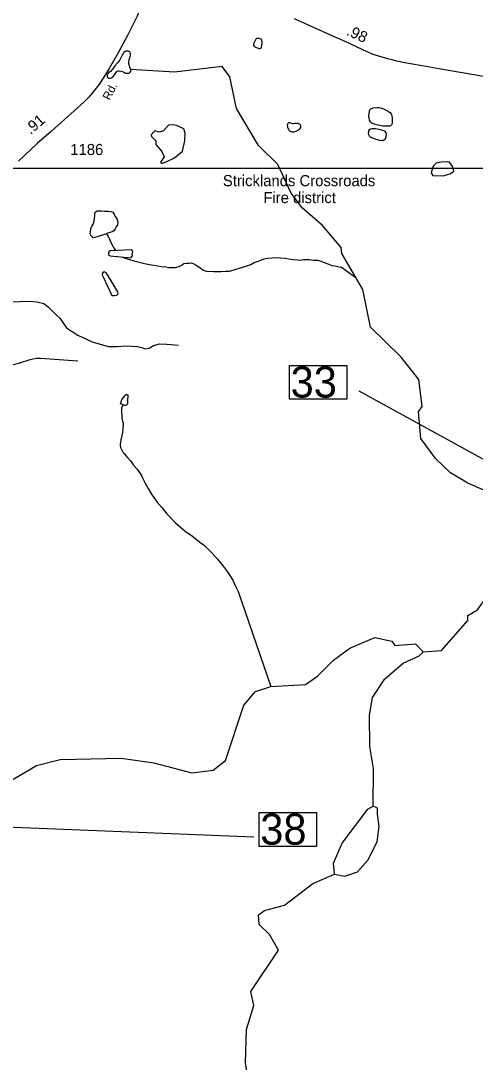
# Model space of a CAD drawing. Extents: x 2082433 to 2279600, y 546599 to 755198.
# Drawn here: x 2190966 to 2196086, y 575906 to 587641 of the extents above; entities that cross this region are included whole.
import ezdxf

# ---------------------------------------------------------------- set-up
doc = ezdxf.new("R2010")
doc.units = 0
for name, color, linetype in [('Exist Boundary Political Fire Districts Label', 7, 'Continuous'), ('Exist Hydrographic Creek Single Shore', 7, 'Continuous'), ('Exist Hydrographic Pond Under 1500 Sq Ft', 7, 'Continuous'), ('Exist Road Non-System Type 51', 7, 'Continuous'), ('Exist Road Primary US Structure Standard Bridge Number Label', 7, 'Continuous'), ('Exist Road Secondary Mileage Hundredths English Label', 7, 'Continuous'), ('Exist Road Secondary Structure Standard Bridge Number Label', 7, 'Continuous'), ('Exist Road Secondary Type 51 Attributed', 7, 'Continuous'), ('Exist Road Secondary Type 51 Label', 7, 'Continuous'), ('Exist Road Secondary Type 51 Number Label', 7, 'Continuous'), ('Map Preparation Inset Cut Line', 7, 'Continuous')]:
    doc.layers.add(name, color=color, linetype=linetype)

msp = doc.modelspace()

# ---------------------------------------------------------------- linework, layer by layer
at = {"layer": 'Exist Hydrographic Creek Single Shore'}
for p in [(2195182, 580601), (2195499, 580529)]:
    msp.add_line(p, (2195415, 580619), dxfattribs=at)
for points in [[(2196478, 582225), (2196002, 582431), (2195810, 582547), (2195642, 582704), (2195474, 582934), (2195447, 583236), (2195488, 583294), (2195453, 583600), (2195251, 583850), (2194907, 584188), (2194821, 584613), (2194585, 585018), (2194575, 585087), (2194366, 585334), (2194140, 585532), (2194013, 585699), (2193861, 586023), (2193644, 586238), (2193398, 586653), (2193322, 587012), (2193237, 587125), (2192697, 587064), (2192206, 587092)], [(2191931, 585241), (2191951, 585212), (2191961, 585187), (2191971, 585170), (2191990, 585130), (2192018, 585076), (2192032, 585052)], [(2192105, 584981), (2192140, 584967), (2192192, 584951), (2192241, 584938), (2192300, 584922), (2192359, 584908), (2192415, 584895), (2192463, 584887), (2192511, 584882), (2192553, 584872), (2192599, 584870), (2192633, 584860), (2192665, 584862), (2192691, 584861), (2192709, 584863), (2192725, 584865), (2192750, 584873), (2192763, 584881), (2192783, 584893), (2192802, 584905), (2192835, 584910), (2192865, 584912), (2192888, 584914), (2192910, 584908), (2192943, 584887), (2192995, 584853), (2193023, 584831), (2193059, 584821), (2193141, 584816), (2193221, 584816), (2193275, 584819), (2193319, 584821), (2193383, 584838), (2193417, 584850), (2193489, 584874), (2193558, 584897), (2193596, 584917), (2193640, 584933), (2193682, 584947), (2193710, 584958), (2193750, 584968), (2193800, 584972), (2193842, 584975), (2193894, 584971), (2193944, 584965), (2193987, 584960), (2194040, 584952), (2194081, 584948), (2194116, 584946), (2194150, 584951), (2194216, 584951), (2194270, 584945), (2194310, 584944), (2194350, 584932), (2194386, 584918), (2194436, 584899), (2194470, 584885), (2194510, 584879), (2194554, 584870), (2194580, 584864), (2194744, 584744)], [(2192120, 583313), (2192102, 583279), (2192100, 583265), (2192100, 583247), (2192101, 583229), (2192104, 583201), (2192106, 583167), (2192113, 583131), (2192119, 583109), (2192119, 583096), (2192119, 583081), (2192115, 583054), (2192116, 583028), (2192112, 583004), (2192104, 582967), (2192094, 582919), (2192091, 582890), (2192087, 582869), (2192087, 582852), (2192091, 582838), (2192093, 582825), (2192101, 582811), (2192117, 582780), (2192131, 582764), (2192162, 582726), (2192204, 582682), (2192234, 582639), (2192277, 582589), (2192325, 582517), (2192339, 582493), (2192364, 582437), (2192402, 582370), (2192440, 582306), (2192499, 582222), (2192554, 582157), (2192612, 582087), (2192711, 581984), (2192765, 581937), (2192817, 581889), (2192900, 581833), (2192984, 581768), (2193038, 581727), (2193060, 581705), (2193123, 581643), (2193183, 581575), (2193230, 581516), (2193272, 581462), (2193310, 581410), (2193359, 581329), (2193381, 581277), (2193416, 581211), (2193785, 580140)], [(2196004, 580939), (2196112, 581005), (2196269, 581225), (2196301, 581333)], [(2195499, 580529), (2195707, 580544), (2196005, 580883), (2196004, 580939)], [(2188479, 579333), (2188851, 579174), (2189570, 578789), (2189823, 578717), (2190338, 578652), (2190620, 578778), (2190869, 579087), (2191142, 579249), (2191408, 579316), (2192099, 579332), (2192467, 579281), (2192893, 579168), (2193134, 579196), (2193274, 579304), (2193478, 579930), (2193611, 580082), (2193785, 580140), (2194176, 580162), (2194309, 580255), (2194491, 580438), (2194674, 580572), (2194956, 580691), (2195148, 580651), (2195182, 580601)], [(2194896, 579816), (2194928, 580016), (2195068, 580226), (2195275, 580402), (2195457, 580487), (2195499, 580529)], [(2194936, 578792), (2194941, 579215), (2194898, 579465), (2194896, 579816)], [(2194500, 578023), (2194490, 578148), (2194589, 578373), (2194878, 578757), (2194936, 578792)], [(2194500, 578023), (2194619, 578003), (2194760, 578051), (2194877, 578182), (2194982, 578389), (2195006, 578565), (2194986, 578699), (2194986, 578768), (2194936, 578792)], [(2193872, 577167), (2193770, 577343), (2193654, 577457), (2193645, 577565), (2193711, 577616), (2193936, 577677), (2194258, 577920), (2194500, 578023)], [(2193593, 576543), (2193559, 576701), (2193872, 577167)], [(2193633, 574325), (2193698, 574559), (2193721, 574867), (2193620, 575184), (2193583, 575592), (2193524, 575734), (2193498, 575898), (2193511, 576275), (2193593, 576543)]]:
    msp.add_lwpolyline(points, dxfattribs=at)
at = {"layer": 'Exist Hydrographic Pond Under 1500 Sq Ft'}
for points in [[(2193619, 587439), (2193627, 587445), (2193638, 587447), (2193649, 587447), (2193661, 587443), (2193669, 587437), (2193673, 587433), (2193677, 587425), (2193679, 587417), (2193681, 587407), (2193683, 587399), (2193679, 587367), (2193675, 587347), (2193676, 587341), (2193673, 587337), (2193667, 587331), (2193664, 587327), (2193655, 587327), (2193633, 587335), (2193607, 587344), (2193603, 587351), (2193598, 587354), (2193593, 587362), (2193591, 587370), (2193593, 587379), (2193601, 587400), (2193611, 587424), (2193619, 587439)], [(2192206, 587084), (2192206, 587092), (2192196, 587118), (2192190, 587136), (2192185, 587148), (2192183, 587160), (2192183, 587176), (2192187, 587204), (2192195, 587226), (2192199, 587240), (2192201, 587256), (2192201, 587272), (2192199, 587280), (2192193, 587288), (2192184, 587296), (2192172, 587300), (2192160, 587299), (2192151, 587298), (2192141, 587295), (2192128, 587285), (2192123, 587277), (2192112, 587263), (2192081, 587203), (2192071, 587187), (2192055, 587169), (2192027, 587134), (2192004, 587100), (2191976, 587072), (2191960, 587060), (2191946, 587044), (2191940, 587036), (2191938, 587022), (2191940, 587008), (2191947, 587002), (2191957, 586996), (2191964, 586994), (2191975, 586994), (2191988, 587000), (2192008, 587014), (2192022, 587033), (2192036, 587055), (2192044, 587065), (2192052, 587073), (2192064, 587077), (2192076, 587079), (2192098, 587073), (2192118, 587065), (2192134, 587059), (2192146, 587053), (2192164, 587050), (2192176, 587050), (2192188, 587052), (2192194, 587058), (2192200, 587064), (2192206, 587076), (2192206, 587084)], [(2195009, 586460), (2194979, 586468), (2194947, 586478), (2194921, 586488), (2194911, 586496), (2194905, 586503), (2194897, 586522), (2194890, 586543), (2194888, 586570), (2194892, 586601), (2194896, 586621), (2194900, 586640), (2194904, 586647), (2194910, 586651), (2194937, 586660), (2194981, 586664), (2194999, 586664), (2195018, 586662), (2195052, 586649), (2195085, 586633), (2195109, 586621), (2195130, 586607), (2195138, 586595), (2195144, 586583), (2195148, 586573), (2195150, 586545), (2195152, 586519), (2195150, 586495), (2195147, 586475), (2195141, 586467), (2195133, 586459), (2195123, 586455), (2195109, 586453), (2195077, 586453), (2195045, 586455), (2195009, 586460)], [(2194040, 586481), (2194030, 586481), (2194020, 586483), (2194001, 586493), (2193997, 586493), (2193989, 586493), (2193985, 586491), (2193979, 586489), (2193976, 586483), (2193971, 586477), (2193970, 586469), (2193967, 586461), (2193970, 586447), (2193972, 586439), (2193976, 586433), (2193984, 586419), (2193992, 586407), (2193998, 586401), (2194002, 586397), (2194010, 586393), (2194020, 586389), (2194032, 586389), (2194044, 586391), (2194056, 586394), (2194068, 586398), (2194078, 586402), (2194092, 586410), (2194100, 586416), (2194110, 586424), (2194118, 586434), (2194122, 586444), (2194123, 586454), (2194121, 586462), (2194118, 586470), (2194114, 586474), (2194106, 586478), (2194091, 586484), (2194083, 586486), (2194073, 586486), (2194056, 586483), (2194040, 586481)], [(2195002, 586418), (2194964, 586426), (2194944, 586426), (2194922, 586424), (2194906, 586420), (2194892, 586412), (2194886, 586402), (2194884, 586388), (2194882, 586375), (2194886, 586361), (2194892, 586345), (2194898, 586338), (2194906, 586332), (2194938, 586320), (2194969, 586308), (2194995, 586300), (2195021, 586294), (2195031, 586295), (2195045, 586294), (2195057, 586299), (2195066, 586303), (2195077, 586313), (2195085, 586333), (2195086, 586359), (2195084, 586379), (2195076, 586389), (2195064, 586397), (2195044, 586404), (2195002, 586418)], [(2191931, 585241), (2191789, 585196), (2191781, 585198), (2191761, 585212), (2191747, 585240), (2191750, 585264), (2191754, 585298), (2191768, 585326), (2191780, 585348), (2191792, 585387), (2191795, 585412), (2191801, 585446), (2191799, 585471), (2191803, 585485), (2191825, 585499), (2191871, 585499), (2191911, 585495), (2191951, 585495), (2191979, 585492), (2192003, 585484), (2192019, 585462), (2192031, 585438), (2192042, 585422), (2192051, 585404), (2192054, 585384), (2192058, 585366), (2192056, 585344), (2192040, 585318), (2192028, 585296), (2192016, 585276), (2191996, 585264), (2191960, 585252), (2191931, 585241)], [(2192120, 583313), (2192088, 583325), (2192103, 583369), (2192119, 583393), (2192141, 583419), (2192147, 583427), (2192155, 583431), (2192159, 583431), (2192163, 583431), (2192167, 583430), (2192171, 583422), (2192171, 583414), (2192171, 583403), (2192167, 583378), (2192168, 583359), (2192170, 583344), (2192172, 583336), (2192169, 583329), (2192164, 583319), (2192160, 583313), (2192154, 583309), (2192148, 583307), (2192140, 583305), (2192120, 583313)]]:
    msp.add_lwpolyline(points, dxfattribs=at)
for points in [[(2192575, 586403), (2192524, 586388), (2192478, 586400), (2192466, 586391), (2192436, 586355), (2192439, 586337), (2192487, 586288), (2192487, 586249), (2192554, 586167), (2192581, 586110), (2192542, 586050), (2192551, 586034), (2192605, 586053), (2192699, 586098), (2192787, 586173), (2192814, 586288), (2192820, 586376), (2192802, 586424), (2192763, 586442), (2192726, 586460), (2192678, 586469), (2192630, 586466)], [(2195704, 586050), (2195646, 586039), (2195617, 586007), (2195606, 585982), (2195592, 585928), (2195610, 585899), (2195729, 585895), (2195809, 585920), (2195845, 585949), (2195834, 585996), (2195798, 586047), (2195769, 586054)], [(2192217, 585061), (2191975, 585049), (2191958, 585039), (2191955, 585026), (2191955, 585006), (2191958, 584999), (2191975, 584994), (2192207, 584972), (2192224, 584992), (2192222, 585011), (2192229, 585036)], [(2191938, 584787), (2191928, 584802), (2191905, 584812), (2191893, 584807), (2191880, 584785), (2191893, 584755), (2191992, 584546), (2192022, 584546), (2192050, 584551), (2192062, 584563), (2192060, 584588)]]:
    msp.add_lwpolyline(points, close=True, dxfattribs=at)
at = {"layer": 'Exist Road Non-System Type 51'}
for points in [[(2190852, 584474), (2191060, 584482), (2191148, 584473), (2191224, 584455), (2191273, 584420), (2191314, 584378), (2191363, 584328), (2191405, 584291), (2191483, 584183), (2191608, 584100), (2191770, 584024), (2191888, 583989), (2191952, 583971), (2192052, 583973), (2192153, 583980), (2192278, 583971), (2192329, 583959), (2192373, 583946), (2192412, 583953), (2192463, 583981), (2192530, 584000), (2192613, 583997), (2192743, 583986)], [(2189422, 583951), (2189584, 583932), (2190129, 583849), (2190513, 583801), (2190806, 583764), (2190882, 583767), (2190956, 583786), (2191072, 583823), (2191139, 583841), (2191190, 583841), (2191608, 583809)]]:
    msp.add_lwpolyline(points, dxfattribs=at)
at = {"layer": 'Exist Road Primary US Structure Standard Bridge Number Label'}
msp.add_line((2190159, 578583), (2193593, 578447), dxfattribs=at)
msp.add_lwpolyline([(2193653, 578720), (2194297, 578720), (2194297, 578338), (2193653, 578338)], close=True, dxfattribs=at)
at = {"layer": 'Exist Road Secondary Structure Standard Bridge Number Label'}
msp.add_line((2198078, 581652), (2194780, 583467), dxfattribs=at)
msp.add_lwpolyline([(2193995, 583759), (2194639, 583759), (2194639, 583376), (2193995, 583376)], close=True, dxfattribs=at)
at = {"layer": 'Exist Road Secondary Type 51 Attributed'}
for points in [[(2192479, 588347), (2192427, 588147), (2192389, 588010), (2192362, 587920), (2192307, 587772), (2192278, 587694), (2192229, 587597), (2192168, 587477), (2192062, 587282), (2191963, 587105), (2191857, 586937), (2191786, 586844), (2191731, 586782), (2191675, 586724), (2191458, 586528), (2191312, 586399), (2191151, 586259), (2190940, 586060)], [(2194045, 587669), (2194163, 587616), (2194321, 587542), (2194479, 587471), (2194616, 587412), (2194818, 587320), (2194932, 587267), (2195099, 587217), (2195146, 587206), (2195184, 587195), (2195313, 587168), (2195535, 587130), (2195658, 587109), (2195807, 587082), (2196047, 587041), (2196179, 587018), (2196390, 586979), (2196570, 586951), (2196724, 586923), (2196998, 586873), (2197224, 586838), (2197416, 586810)]]:
    msp.add_lwpolyline(points, dxfattribs=at)
at = {"layer": 'Map Preparation Inset Cut Line'}
msp.add_lwpolyline([(2133614, 585980), (2209297, 585980), (2209297, 557274), (2194089, 557271), (2194089, 546599), (2133614, 546599)], close=True, dxfattribs=at)

# ---------------------------------------------------------------- texts
at = {"layer": 'Exist Boundary Political Fire Districts Label'}
for s, p in [('Stricklands Crossroads', (2193243, 585778)), ('Fire district', (2193700, 585587))]:
    msp.add_text(s, height=125, dxfattribs=at).set_placement(p)
at = {"layer": 'Exist Road Primary US Structure Standard Bridge Number Label'}
msp.add_text('38', height=350, dxfattribs=at).set_placement((2193665, 578357))
at = {"layer": 'Exist Road Secondary Mileage Hundredths English Label'}
for s, rotation, p in [('.98', 335.0826, (2194626, 587487)), ('.91', 40.6181, (2191076, 586354))]:
    msp.add_text(s, height=125, rotation=rotation, dxfattribs=at).set_placement(p)
at = {"layer": 'Exist Road Secondary Structure Standard Bridge Number Label'}
msp.add_text('33', height=350, dxfattribs=at).set_placement((2194007, 583396))
at = {"layer": 'Exist Road Secondary Type 51 Label'}
msp.add_text('Rd.', height=95, rotation=62.9714, dxfattribs=at).set_placement((2191967, 586739))
at = {"layer": 'Exist Road Secondary Type 51 Number Label'}
msp.add_text('1186', height=125, dxfattribs=at).set_placement((2191524, 586129))

doc.saveas('drawing.dxf')
